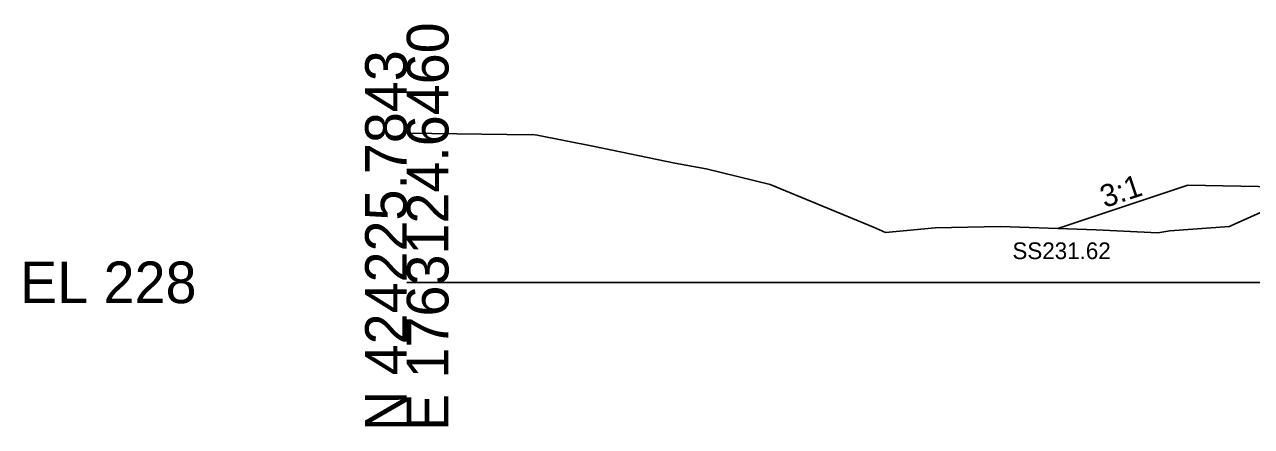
# Model space of a CAD drawing. Extents: x -26 to 3203, y -11010 to 4024.
# Drawn here: x 1974.3 to 2056.8, y -5009.7 to -4982.7 of the extents above; entities that cross this region are included whole.
import ezdxf

# ---------------------------------------------------------------- set-up
doc = ezdxf.new("R2010")
doc.units = 0
for name, color, linetype in [('Default', 7, 'Continuous'), ('Exist Cross Section Cell', 7, 'Continuous'), ('Exist XS Ground Line', 7, 'Continuous'), ('Prop CMT Slope Grass', 7, 'Continuous'), ('Prop XS Side Slope Text', 7, 'Continuous'), ('Prop XS SS Elevation Text', 7, 'Continuous'), ('Scratch_Level_0', 7, 'Continuous')]:
    doc.layers.add(name, color=color, linetype=linetype)

msp = doc.modelspace()

# ---------------------------------------------------------------- linework, layer by layer
at = {"layer": 'Exist Cross Section Cell'}
msp.add_line((2000, -5000), (2100, -5000), dxfattribs=at)
at = {"layer": 'Exist XS Ground Line'}
msp.add_lwpolyline([(2000, -4989.964), (2008.398, -4990.084), (2008.414, -4990.059), (2008.769, -4990.107), (2012.624, -4990.874), (2018.002, -4991.977), (2020.123, -4992.369), (2024.419, -4993.411), (2031.36, -4996.29), (2032.175, -4996.642), (2035.504, -4996.344), (2039.89, -4996.252), (2046.335, -4996.46), (2050.474, -4996.664), (2051.28, -4996.547), (2055.281, -4996.241), (2055.668, -4996.074), (2057.57, -4995.211)], dxfattribs=at)
msp.add_lwpolyline([(2000, -4989.964), (2008.398, -4990.084), (2008.414, -4990.059), (2008.769, -4990.107), (2012.624, -4990.874), (2018.002, -4991.977), (2020.123, -4992.369), (2024.419, -4993.411), (2031.36, -4996.29), (2032.175, -4996.642), (2035.504, -4996.344), (2039.89, -4996.252), (2046.335, -4996.46), (2050.474, -4996.664), (2051.28, -4996.547), (2055.281, -4996.241), (2055.668, -4996.074), (2057.57, -4995.211)], dxfattribs=at)
msp.add_lwpolyline([(2000, -4989.964), (2008.398, -4990.084), (2008.414, -4990.059), (2008.769, -4990.107), (2012.624, -4990.874), (2018.002, -4991.977), (2020.123, -4992.369), (2024.419, -4993.411), (2031.36, -4996.29), (2032.175, -4996.642), (2035.504, -4996.344), (2039.89, -4996.252), (2046.335, -4996.46), (2050.474, -4996.664), (2051.28, -4996.547), (2055.281, -4996.241), (2055.668, -4996.074), (2057.57, -4995.211)], dxfattribs=at)
msp.add_lwpolyline([(2000, -4989.964), (2008.398, -4990.084), (2008.414, -4990.059), (2008.769, -4990.107), (2012.624, -4990.874), (2018.002, -4991.977), (2020.123, -4992.369), (2024.419, -4993.411), (2031.36, -4996.29), (2032.175, -4996.642), (2035.504, -4996.344), (2039.89, -4996.252), (2046.335, -4996.46), (2050.474, -4996.664), (2051.28, -4996.547), (2055.281, -4996.241), (2055.668, -4996.074), (2057.57, -4995.211)], dxfattribs=at)
msp.add_lwpolyline([(2000, -4989.964), (2008.398, -4990.084), (2008.414, -4990.059), (2008.769, -4990.107), (2012.624, -4990.874), (2018.002, -4991.977), (2020.123, -4992.369), (2024.419, -4993.411), (2031.36, -4996.29), (2032.175, -4996.642), (2035.504, -4996.344), (2039.89, -4996.252), (2046.335, -4996.46), (2050.474, -4996.664), (2051.28, -4996.547), (2055.281, -4996.241), (2055.668, -4996.074), (2057.57, -4995.211)], dxfattribs=at)
at = {"layer": 'Prop CMT Slope Grass'}
msp.add_lwpolyline([(2061.999, -4993.648), (2052.499, -4993.458), (2043.744, -4996.376)], dxfattribs=at)

# ---------------------------------------------------------------- texts
at = {"layer": 'Default'}
msp.add_text('-', height=0.0001, dxfattribs=at).set_placement((2000, -5000))
at = {"layer": 'Exist Cross Section Cell'}
for s, p in [('E 1763124.6460', (2002.8, -5010)), ('N 424225.7843', (2000, -5010))]:
    msp.add_text(s, height=2.8, rotation=90, dxfattribs=at).set_placement(p)
msp.add_text('EL 228', height=2.8, dxfattribs=at).set_placement((1974, -5001.4))
at = {"layer": 'Prop XS Side Slope Text'}
msp.add_text('3:1', height=1.5, rotation=18.43493, dxfattribs=at).set_placement((2046.899, -4995.008))
at = {"layer": 'Prop XS SS Elevation Text'}
msp.add_text('SS231.62', height=1.125, dxfattribs=at).set_placement((2040.701, -4998.439))
at = {"layer": 'Scratch_Level_0'}
for s, p in [('LT_CSLP_Pnt', (2052.401, -4993.468)), ('Exterior Boundary', (2043.586, -4996.386)), ('LT_Slope_Fill', (2043.65, -4996.386))]:
    msp.add_text(s, height=0.02, dxfattribs=at).set_placement(p)

doc.saveas('drawing.dxf')
